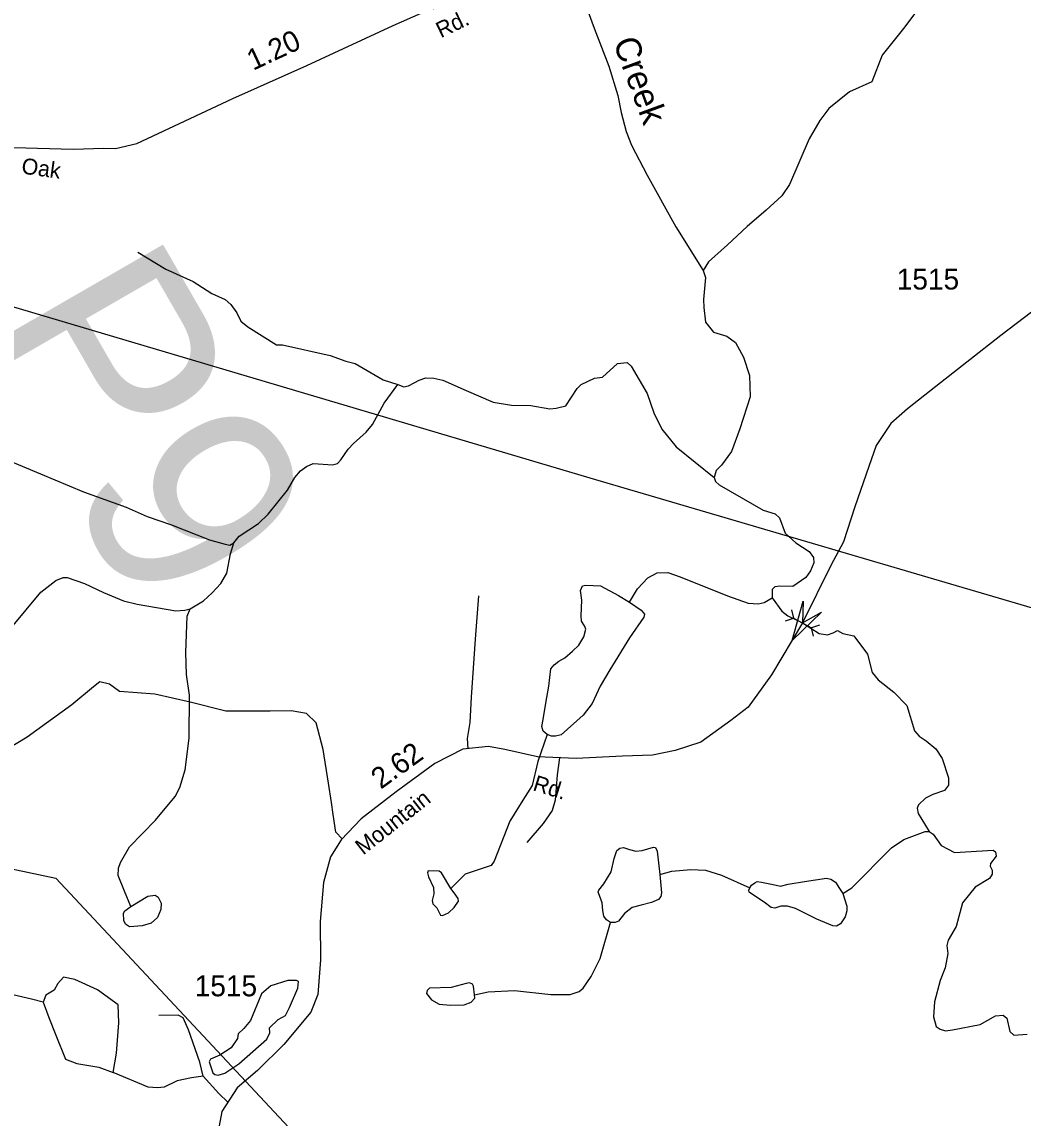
# Model space of a CAD drawing. Extents: x 2056842 to 2160602, y 826753 to 1016856.
# Drawn here: x 2122685 to 2128651, y 945391 to 951923 of the extents above; entities that cross this region are included whole.
import ezdxf

# ---------------------------------------------------------------- set-up
doc = ezdxf.new("R2010")
doc.units = 0
for name, color, linetype in [('Exist Hydrographic Creek Single Shore', 7, 'Continuous'), ('Exist Hydrographic Creek Single Shore Label', 7, 'Continuous'), ('Exist Hydrographic Misc Water Feature', 7, 'Continuous'), ('Exist Road Non-System Type 51', 7, 'Continuous'), ('Exist Road Secondary Mileage Hundredths English Label', 7, 'Continuous'), ('Exist Road Secondary Structure Pipe Attributed CELL', 7, 'Continuous'), ('Exist Road Secondary Structure Pipe CELL', 7, 'Continuous'), ('Exist Road Secondary Structure Pipe Number Label', 7, 'Continuous'), ('Exist Road Secondary Type 51 Attributed', 7, 'Continuous'), ('Exist Road Secondary Type 51 Label', 7, 'Continuous'), ('Exist Road Secondary Type 51 Number Label', 7, 'Continuous'), ('Exist Utilities Electrical Transmission Line', 7, 'Continuous')]:
    doc.layers.add(name, color=color, linetype=linetype)

msp = doc.modelspace()

# ---------------------------------------------------------------- linework, layer by layer
at = {"layer": 'Exist Hydrographic Creek Single Shore'}
for points in [[(2125821.3, 952923.8), (2125817.4, 952848.1), (2125834.3, 952680.1), (2125856.7, 952546.1), (2125869.2, 952509.4), (2125894.6, 952438.5), (2125955.3, 952300), (2125974.1, 952216.5), (2126094.7, 951886.6), (2126182.3, 951658.7), (2126235.5, 951485.1), (2126255.8, 951383.7), (2126286.2, 951270.3), (2126317.8, 951188.6), (2126411.6, 951008.9), (2126582.5, 950702.2), (2126743.8, 950442.4)], [(2128005.1, 951973.7), (2127937.7, 951883.9), (2127810.3, 951724.8), (2127750.2, 951565), (2127617, 951506), (2127493.1, 951407.8), (2127440, 951335.6), (2127376, 951225.9), (2127258.2, 950954.7), (2127212.6, 950886.2), (2127118.9, 950801.3), (2127007.4, 950704.6), (2126889.7, 950594.4), (2126775.7, 950492.3), (2126743.8, 950442.4)], [(2123376, 950551.7), (2123542.3, 950450.4), (2123706.6, 950375.2), (2123817.1, 950303.6), (2123897.1, 950267.9), (2123929.3, 950238.2), (2123965.6, 950188.3), (2123989.6, 950140.4), (2124031.8, 950106.6), (2124202.4, 949999.3), (2124238.3, 949999.5), (2124522.5, 949934.8), (2124614.6, 949901.2), (2124670.7, 949887.5), (2124837, 949790.2), (2124925.4, 949762.6)], [(2126743.8, 950442.4), (2126758, 950400.4), (2126746.7, 950268.1), (2126749, 950220.2), (2126759.2, 950134.2), (2126806.1, 950074.7), (2126884.6, 950049.3), (2126937.8, 950012.6), (2126984.7, 949925.2), (2127021.4, 949814.9), (2127023.9, 949688.2), (2126962, 949497.2), (2126912.6, 949363), (2126852.8, 949280.9), (2126821, 949248.8), (2126809.3, 949208.6)], [(2121165.1, 950021.7), (2121199.3, 950006.5), (2121266.9, 949942.5), (2121346.8, 949922.9), (2121441.2, 949911.4), (2121589, 949862), (2121663.2, 949828.3), (2121701.4, 949794.5), (2121779.9, 949696.9), (2121846.1, 949663.1), (2121952.4, 949611.6), (2122134.9, 949436.4), (2122289.1, 949393.1), (2122489.4, 949357.9), (2122795.7, 949229.4), (2123052.3, 949122.4), (2123306.5, 949031.6), (2123430.8, 948976.1), (2123577, 948926.8), (2123803.4, 948835.8), (2123895.6, 948810.1), (2123923.5, 948804.3), (2123947.3, 948818.4)], [(2124925.4, 949762.6), (2124961.3, 949748.7), (2124989.4, 949754.8), (2125053.2, 949787.1), (2125091.1, 949801.2), (2125139.1, 949799.5), (2125193, 949787.7), (2125333.3, 949726.3), (2125493.6, 949657.1), (2125601.7, 949639.5), (2125717.5, 949638), (2125831.7, 949616.5), (2125867.8, 949620.7), (2125925.7, 949635), (2125993.1, 949739.2), (2126017.1, 949761.4), (2126096.9, 949799.6), (2126144.9, 949805.9), (2126234.7, 949888.3), (2126290.7, 949892.5), (2126314.6, 949870.6), (2126411.4, 949709), (2126449.8, 949593.2), (2126498.2, 949495.4), (2126584.5, 949389.8), (2126809.2, 949208.9)], [(2123947.3, 948818.4), (2123979.3, 948858.5), (2124094.8, 948933.1), (2124152.6, 948989.2), (2124268, 949131.8), (2124311.5, 949207.9), (2124345.5, 949248), (2124381.4, 949274.3), (2124421.4, 949290.5), (2124537.3, 949282.9), (2124565.3, 949291.1), (2124585.2, 949313.1), (2124628.9, 949377.3), (2124660.9, 949411.4), (2124736.6, 949477.8), (2124774.3, 949523.9), (2124843.8, 949650.2), (2124925.4, 949762.6)], [(2126809.3, 949208.6), (2126817.3, 949184.9), (2126839.6, 949164.7), (2127102.2, 949013.9), (2127174.3, 948992.4), (2127198.4, 948968.2), (2127232.5, 948876.6), (2127297, 948818.9), (2127376.9, 948767.3), (2127401.1, 948731.4), (2127403.4, 948699.2), (2127383.7, 948651.4), (2127355.6, 948611.3), (2127278.1, 948558.7), (2127201, 948559.9), (2127171.8, 948557.4), (2127155.4, 948540.9), (2127156.6, 948490.3)], [(2123687.1, 948425.2), (2123767.1, 948473.6), (2123818.8, 948519.9), (2123870.6, 948576.1), (2123906.3, 948638.2), (2123927.8, 948752.3), (2123947.3, 948818.4)], [(2122444.1, 947340), (2122389.3, 947507.6), (2122358.6, 947691.6), (2122362.1, 947783.5), (2122405.3, 947937.7), (2122470.9, 948092), (2122623.9, 948314.6), (2122798.8, 948525.4), (2122886.6, 948593.8), (2122930.3, 948611.9), (2122954.3, 948612.1), (2123058.6, 948576.5), (2123170.8, 948523.1), (2123291.2, 948473.5), (2123371.1, 948453.9), (2123603.2, 948412.9), (2123655.3, 948417.1), (2123687.1, 948425.2)], [(2127156.6, 948490.3), (2127212.7, 948412.4), (2127248.8, 948382.8), (2127336.4, 948341.1), (2127435.5, 948277.9), (2127486.2, 948270.3), (2127519.1, 948281.7), (2127544.4, 948295.6), (2127576.1, 948279.1), (2127643.2, 948263.9), (2127724.3, 948156.2), (2127752.1, 948046.9), (2127788.2, 948003.1), (2127880.5, 947929.3), (2127958.9, 947849.9), (2128003.7, 947698.1), (2128031.9, 947666), (2128074, 947638.2), (2128131.1, 947591), (2128169.1, 947532.7), (2128207.1, 947417.4), (2128205.8, 947374.3), (2128181.7, 947342.6), (2128112.1, 947318.6), (2128069, 947297), (2128027.7, 947258.2), (2128019.7, 947238.1), (2128025.9, 947206.1), (2128090.3, 947098.5)], [(2123333.3, 946650.6), (2123296.7, 946743.7), (2123258.1, 946835.6), (2123259.8, 946879.6), (2123271.9, 946913.6), (2123325.4, 947007.9), (2123480.6, 947166.5), (2123598.1, 947307), (2123625.8, 947361.1), (2123657.4, 947465.3), (2123682.6, 947655.4), (2123683.4, 947911.4), (2123666.8, 948033.2), (2123662.3, 948165.2), (2123669.3, 948381.3), (2123687.1, 948425.2)], [(2127577.4, 946728.8), (2127629.8, 946762.7), (2127866.9, 947001.7), (2127940.5, 947050), (2128066.4, 947098.6), (2128090.4, 947098.7)], [(2128090.3, 947098.5), (2128114.2, 947082.5), (2128162.7, 947014.9), (2128242.9, 946973.2), (2128472.5, 946988.1), (2128486.7, 946976.3), (2128490.8, 946952.3), (2128457.1, 946908.1), (2128455.1, 946892), (2128467.1, 946868.2), (2128467.2, 946844.2), (2128451.3, 946818), (2128364.7, 946767.1), (2128290, 946673.9), (2128252, 946533.2), (2128203.9, 946450.9), (2128196.3, 946419.2), (2128202.6, 946371), (2128186.2, 946285.4), (2128155.8, 946210.6), (2128122.8, 946083.9), (2128117.8, 945993.9), (2128133.4, 945936.7), (2128157.3, 945920.8), (2128189.3, 945910.9), (2128229.4, 945917.3), (2128394.6, 945948.3), (2128485.8, 946000.2), (2128531.4, 946004), (2128554.2, 945986.3), (2128571.9, 945906.5), (2128596, 945884.9), (2128674.5, 945891.3)]]:
    msp.add_lwpolyline(points, dxfattribs=at)
at = {"layer": 'Exist Hydrographic Misc Water Feature'}
for points in [[(2126305.8, 948464.4), (2126353.9, 948544.2), (2126414.7, 948610.1), (2126470.3, 948639.8), (2126534.9, 948641.1), (2126608.4, 948615.7), (2126888.6, 948503.3), (2127012.6, 948459.8), (2127072.5, 948456.1), (2127108.6, 948462.2), (2127156.6, 948490.3)], [(2125815.7, 947676.7), (2125790.3, 947697), (2125782.7, 947724.8), (2125790.3, 947766.7), (2125806.8, 947863), (2125825.8, 947964.3), (2125837.2, 948067), (2125856.2, 948091.1), (2125885.3, 948112.6), (2125919.5, 948132.9), (2125965.1, 948172.2), (2126003.1, 948209.7), (2126033.5, 948257.8), (2126046.2, 948304.7), (2126037.3, 948325), (2126019.6, 948351.6), (2126018.3, 948383.3), (2126020.8, 948477.1), (2126013.2, 948534.1), (2126025.9, 948563.2), (2126044.9, 948567), (2126133.6, 948563.2), (2126239.9, 948504.9), (2126305.8, 948464.4)], [(2126305.8, 948464.4), (2126375.5, 948417.5), (2126395.7, 948393.4), (2126390.7, 948375.7), (2126305.8, 948252.8), (2126188, 948062.7), (2126131, 947965.1), (2126082.9, 947860.6), (2126029.7, 947790.9), (2125899.3, 947674.3), (2125863.8, 947666.7), (2125841, 947666.7), (2125815.7, 947676.7)], [(2125815.7, 947676.7), (2125759.9, 947515.7), (2125725.6, 947373.3), (2125669.9, 947285.9), (2125592.6, 947159.1), (2125499.6, 946921.4), (2125481.5, 946895.3), (2125326.7, 946844.1), (2125241.8, 946759.2)], [(2126193, 946556.4), (2126168.9, 946572.9), (2126152.4, 946594.5), (2126147.4, 946627.4), (2126143.6, 946674.3), (2126125.8, 946716.1), (2126118.2, 946737.7), (2126122, 946749.1), (2126152.4, 946785.8), (2126196.8, 946858), (2126214.5, 946937.9), (2126229.7, 946984.8), (2126248.7, 947000), (2126270.2, 947002.5), (2126305.7, 946991.1), (2126343.7, 946982.2), (2126380.4, 946986), (2126448.8, 947005), (2126460.2, 947002.5), (2126470.3, 946982.2), (2126486.8, 946842.8)], [(2125241.8, 946759.2), (2125186.1, 946853), (2125172.2, 946861.8), (2125106.3, 946863.1), (2125101.2, 946851.7), (2125108.8, 946828.9), (2125138, 946764.3), (2125140.5, 946727.5), (2125130.4, 946687), (2125134.2, 946667.9), (2125158.2, 946642.6), (2125179.8, 946599.5), (2125191.2, 946597), (2125226.6, 946613.5), (2125260.8, 946645.1), (2125286.1, 946683.2), (2125284.9, 946699.6), (2125260.8, 946733.8), (2125241.8, 946759.2)], [(2126486.8, 946842.8), (2126495.6, 946733.8), (2126493.1, 946711), (2126477.9, 946693.3), (2126437.4, 946675.6), (2126375.3, 946660.3), (2126322.1, 946645.1), (2126275.3, 946609.7), (2126239.8, 946564), (2126219.5, 946555.2), (2126193, 946556.4)], [(2126486.8, 946842.8), (2126557.6, 946862), (2126670.4, 946872), (2126757.6, 946868.2), (2126853.8, 946839), (2127022.3, 946763)], [(2127022.3, 946763), (2127032.4, 946779.5), (2127051.4, 946793.4), (2127066.6, 946799.7), (2127091.9, 946797.2), (2127161.6, 946783.3), (2127204.6, 946773.1), (2127250.2, 946784.5), (2127347.7, 946801), (2127479.5, 946820), (2127506.1, 946815), (2127533.9, 946797.2), (2127556.7, 946757.9), (2127577.4, 946728.8)], [(2123333.3, 946650.6), (2123434.7, 946712.7), (2123480.2, 946719), (2123498, 946706.3), (2123514.4, 946670.9), (2123513.2, 946634.1), (2123492.9, 946586), (2123454.9, 946553), (2123401.7, 946536.5), (2123327, 946530.2), (2123301.7, 946545.4), (2123292.8, 946568.2), (2123290.3, 946611.3), (2123297.9, 946625.2), (2123333.3, 946650.6)], [(2127577.4, 946728.8), (2127601, 946652.7), (2127601, 946626.1), (2127589.6, 946590.7), (2127563, 946548.8), (2127539, 946533.6), (2127517.5, 946536.2), (2127421.2, 946576.7), (2127294.6, 946638.8), (2127246.4, 946652.7), (2127207.2, 946652.7), (2127171.7, 946641.3), (2127150.2, 946646.4), (2127107.1, 946678.1), (2127037.5, 946722.4), (2127018.5, 946737.7), (2127015.9, 946749.1), (2127022.3, 946763)], [(2125382.8, 946126.1), (2125462.9, 946143.3), (2125620.7, 946151.9), (2125836.9, 946126.9), (2125952.9, 946127.4), (2126004.8, 946145.7), (2126028.8, 946165.7), (2126076.4, 946234), (2126129.9, 946342.1), (2126193, 946556.4)], [(2123976.8, 945714.8), (2124144.4, 945861.6), (2124162, 945899.6), (2124160.2, 945927.6), (2124211.8, 945977.8), (2124255.5, 946002), (2124279.3, 946050.1), (2124328.9, 946164.3), (2124332.8, 946204.3), (2124320.9, 946210.3), (2124268.8, 946210.1)], [(2124268.8, 946210.1), (2124168.8, 946179.6), (2124113, 946131.4), (2124047.8, 945973.1), (2124008, 945924.9)], [(2125382.8, 946126.1), (2125376.4, 946176.8), (2125370.1, 946189.4), (2125352.4, 946197), (2125332.1, 946192), (2125243.5, 946169.2), (2125113, 946164.1), (2125100.3, 946151.4), (2125095.3, 946132.4), (2125125.7, 946095.7), (2125171.3, 946069.1), (2125239.7, 946062.7), (2125320.7, 946066.5), (2125361.2, 946080.5), (2125384, 946105.8), (2125382.8, 946126.1)], [(2124008, 945924.9), (2123974.2, 945892.9), (2123970.3, 945864.9), (2123932.6, 945808.7), (2123864.9, 945766.3), (2123808.9, 945742.1), (2123800.9, 945726), (2123823.1, 945660.2), (2123835.4, 945650.3), (2123855.3, 945646.3), (2123895, 945658.5), (2123976.8, 945714.8)]]:
    msp.add_lwpolyline(points, dxfattribs=at)
at = {"layer": 'Exist Road Non-System Type 51'}
for points in [[(2125344.9, 947591.7), (2125340.3, 947651.9), (2125356.3, 947747.9), (2125364.3, 947898.3), (2125388.1, 948244.2), (2125407.3, 948503.4)], [(2124593.1, 947054.4), (2124555.8, 947094.5), (2124539.8, 947200.1), (2124530.2, 947270.5), (2124512.6, 947387.3), (2124480.8, 947587.9), (2124439.2, 947746.3), (2124380, 947802.3), (2124288.9, 947816.7), (2124164.2, 947815.1), (2123900.3, 947815.1), (2123687.1, 947869.5), (2123477.6, 947917.5), (2123266.5, 947933.5), (2123207.3, 947976.7), (2123149.8, 947989.5), (2123111.4, 947960.7), (2122981.9, 947853.5), (2122717.2, 947660.7), (2122526.9, 947547)], [(2125889.4, 947537.8), (2125875.2, 947436.7), (2125862.4, 947284.6), (2125844.8, 947223.8), (2125792, 947145.4), (2125692.9, 947033.4)], [(2123229.6, 945663.2), (2123249.6, 945778.2), (2123262.4, 945959), (2123259.2, 946066.2), (2123136, 946155.9), (2123000.1, 946216.7), (2122933, 946229.5), (2122899.4, 946192.7), (2122877, 946152.7), (2122827.4, 946122.3), (2122811.4, 946080.6)], [(2122811.4, 946080.6), (2122742.7, 946099.8), (2122630.7, 946125.5), (2122546, 946138.3), (2122432.4, 946109.4), (2122318.9, 946083.8), (2122264.5, 946099.8)], [(2122811.4, 946080.6), (2122846.6, 945989.4), (2122888.2, 945883.8), (2122945.7, 945741.4), (2123012.9, 945715.8), (2123144, 945695), (2123229.6, 945663.2)], [(2123765, 945639.7), (2123746.1, 945724), (2123677.4, 945916.1), (2123647, 945988.1), (2123616.6, 946004.1), (2123501.5, 946002.5)], [(2123765, 945639.7), (2123695, 945631.2), (2123610.2, 945612), (2123533.5, 945575.2), (2123493.5, 945570.4), (2123437.5, 945575.2), (2123229.6, 945663.2)], [(2123912.5, 945485.5), (2123857.8, 945537.3), (2123765, 945639.7)]]:
    msp.add_lwpolyline(points, dxfattribs=at)
at = {"layer": 'Exist Road Secondary Structure Pipe Attributed CELL'}
msp.add_lwpolyline([(2127449, 948406.1), (2127273.8, 948236.5), (2127340.7, 948471), (2127336.4, 948341.1)], close=True, dxfattribs=at)
at = {"layer": 'Exist Road Secondary Structure Pipe CELL'}
for p, q in [((2127270.3, 948419.1), (2127283.4, 948370)), ((2127235.1, 948354.4), (2127283.4, 948370)), ((2127283.4, 948370), (2127389.5, 948312.2)), ((2127437.8, 948327.8), (2127389.5, 948312.2)), ((2127402.6, 948263.1), (2127389.5, 948312.2))]:
    msp.add_line(p, q, dxfattribs=at)
at = {"layer": 'Exist Road Secondary Type 51 Attributed'}
for points in [[(2120539.7, 950904.8), (2120660.3, 950967.1), (2120860.1, 951042.3), (2121112.8, 951157.6), (2121282.3, 951208.8), (2121483.8, 951205.6), (2121868.4, 951190.4), (2122353, 951183.3), (2122991, 951163.9), (2123172.6, 951170.5), (2123242.3, 951168.8), (2123370.4, 951197.8), (2123941.2, 951466), (2124383.9, 951664.1), (2124896.5, 951902.1), (2125064.4, 951975.7), (2125252.1, 952044.1), (2125576.8, 952122.5), (2125974.1, 952216.5), (2126496.5, 952346.1), (2126594.8, 952370.1)], [(2128791.6, 950263.5), (2128518.6, 950053.3), (2128130, 949750.9), (2127961.1, 949617.2), (2127863.5, 949529.2), (2127775.6, 949399.6), (2127732.4, 949273.1), (2127648.1, 949032.5), (2127580.9, 948824.5), (2127505.8, 948683.7), (2127336.4, 948341.1), (2127151.1, 948031.9), (2127012.5, 947839.3), (2126910.2, 947760.9), (2126731.1, 947631.2), (2126577.6, 947581.6), (2126441.6, 947552.8), (2126264.1, 947546.4), (2125988.4, 947533.7), (2125756.5, 947543.3), (2125563, 947586.5), (2125464.4, 947604.2), (2125312.5, 947588.2), (2125146.2, 947503.4), (2124914.3, 947335.4), (2124707.1, 947173.1), (2124587.2, 947048.3), (2124523.2, 946947.5), (2124483.2, 946793.9), (2124462.7, 946562.6), (2124464.3, 946333.7), (2124448.3, 946126.4), (2124406.7, 946022.4), (2124245.3, 945829.6), (2124088.6, 945674.4), (2123967.9, 945571.1), (2123876.7, 945430.3), (2123843.1, 945249.5)]]:
    msp.add_lwpolyline(points, dxfattribs=at)
at = {"layer": 'Exist Utilities Electrical Transmission Line'}
for points in [[(2122197.2, 950354.8), (2126069.6, 949205.9), (2129543.5, 948185.2), (2130575.9, 947623.9), (2133817.5, 945792.4), (2136588, 944186.8), (2138999.6, 942823.6), (2141369.2, 941470.1), (2142971, 940567.3), (2143357.9, 940343.1), (2143922.3, 940014.4), (2144373.2, 939783.7)], [(2122276, 946949.5), (2122886.5, 946820.2), (2126565.1, 942882.9), (2129476.4, 942033.8), (2131240.3, 941525.7), (2133419, 940877.4), (2135627.4, 940227), (2139139.4, 939224.6), (2144400.3, 937782.2)]]:
    msp.add_lwpolyline(points, dxfattribs=at)

# ---------------------------------------------------------------- texts
at = {"layer": 'Exist Hydrographic Creek Single Shore Label'}
msp.add_text('Creek', height=150, rotation=290.19012, dxfattribs=at).set_placement((2126206.2, 951802.6))
at = {"layer": 'Exist Road Secondary Mileage Hundredths English Label'}
for s, rotation, p in [('1.20', 24.90598, (2124062.6, 951631)), ('2.62', 35.92869, (2124823.9, 947347))]:
    msp.add_text(s, height=125, rotation=rotation, dxfattribs=at).set_placement(p)
at = {"layer": 'Exist Road Secondary Structure Pipe Number Label'}
msp.add_text('P9', height=1230.31, rotation=300, dxfattribs=at).set_placement((2122393.1, 950097.9))
at = {"layer": 'Exist Road Secondary Type 51 Label'}
for s, rotation, p in [('Rd.', 25.66501, (2125181.3, 951825.2)), ('Oak', 352.22389, (2122678.7, 951019.9)), ('Rd.', 342.62581, (2125724.2, 947345.5)), ('Mountain', 38.24839, (2124718.9, 946954.6))]:
    msp.add_text(s, height=95, rotation=rotation, dxfattribs=at).set_placement(p)
at = {"layer": 'Exist Road Secondary Type 51 Number Label'}
for p in [(2127897.9, 950328.1), (2123714.8, 946116.4)]:
    msp.add_text('1515', height=125, dxfattribs=at).set_placement(p)

doc.saveas('drawing.dxf')
